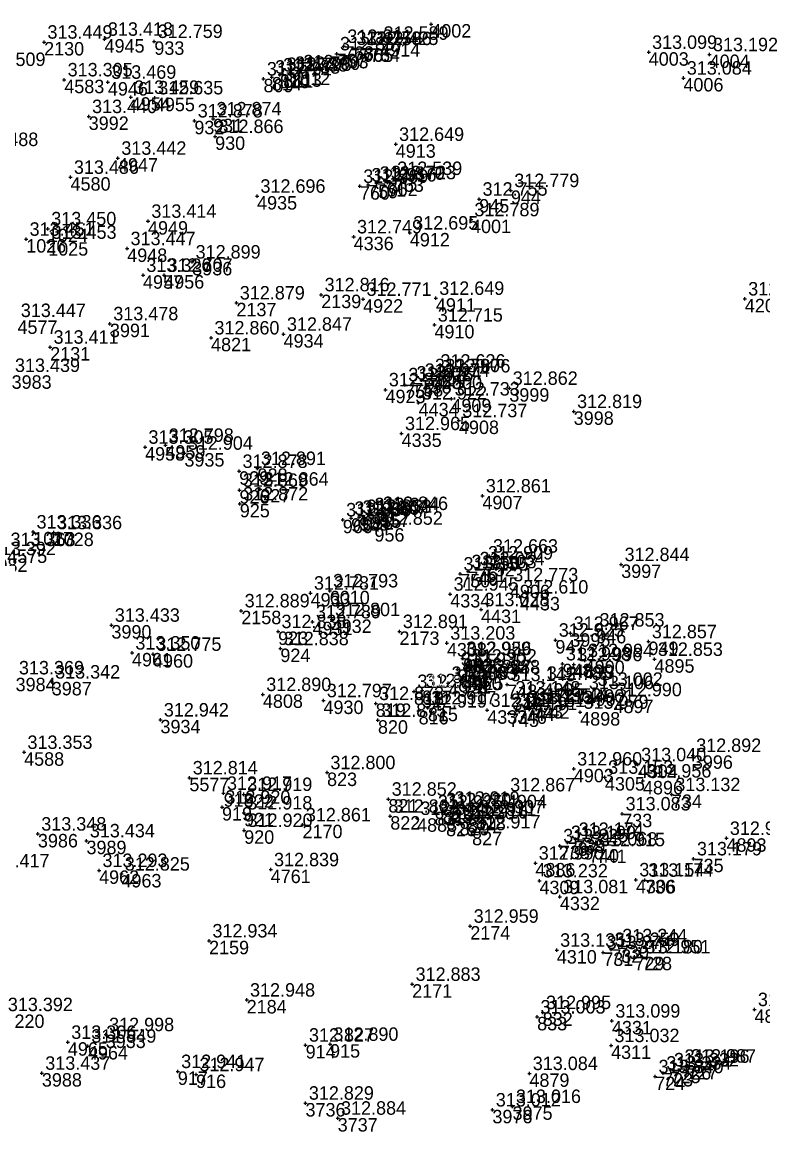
# Model space of a CAD drawing. Extents: x -829398 to -819400, y -1074439 to -1067977.
# Drawn here: x -820454.5 to -820388.4, y -1068519.3 to -1068420.5 of the extents above; entities that cross this region are included whole.
import ezdxf

# ---------------------------------------------------------------- set-up
doc = ezdxf.new("R2010")
doc.units = 0
for name, color, linetype in [('Vrstva 60', 7, 'Continuous'), ('Vrstva 61', 7, 'Continuous'), ('Čísla bodů_doměření_2012', 7, 'Continuous')]:
    doc.layers.add(name, color=color, linetype=linetype)

# ---------------------------------------------------------------- blocks, each defined once
blk = doc.blocks.new('BOD')
at = {"layer": 'Čísla bodů_doměření_2012'}
for p, q in [((-0.15, 0), (0.15, 0)), ((0, -0.15), (0, 0.15))]:
    blk.add_line(p, q, dxfattribs=at)

msp = doc.modelspace()

# ---------------------------------------------------------------- block references
at = {"layer": 'Vrstva 60'}
for p in [(-820417.977, -1068420.666), (-820452.525, -1068422.264), (-820447.128, -1068422.006), (-820442.689, -1068422.204), (-820422.531, -1068422.364), (-820426.418, -1068423.307), (-820425.766, -1068422.647), (-820424.955, -1068422.82), (-820424.039, -1068422.84), (-820423.442, -1068422.831), (-820398.571, -1068423.176), (-820393.136, -1068423.381), (-820432.943, -1068425.55), (-820432.207, -1068425.387), (-820431.492, -1068425.191), (-820431.179, -1068425.147), (-820430.425, -1068425.053), (-820429.678, -1068424.911), (-820395.475, -1068425.474), (-820450.724, -1068425.629), (-820446.831, -1068425.842), (-820444.794, -1068427.191), (-820442.638, -1068427.238), (-820448.545, -1068428.907), (-820439.116, -1068429.295), (-820437.444, -1068429.114), (-820437.262, -1068430.684), (-820421.147, -1068431.388), (-820445.933, -1068432.626), (-820450.164, -1068434.327), (-820421.315, -1068434.432), (-820424.342, -1068435.132), (-820423.613, -1068435.012), (-820422.875, -1068434.859), (-820421.87, -1068434.807), (-820433.52, -1068436.015), (-820413.7, -1068436.279), (-820410.868, -1068435.51), (-820443.253, -1068438.251), (-820414.427, -1068438.115), (-820452.185, -1068438.924), (-820419.886, -1068439.303), (-820454.118, -1068439.853), (-820452.159, -1068440.127), (-820424.9, -1068439.641), (-820445.108, -1068440.693), (-820439.303, -1068441.886), (-820443.698, -1068443.08), (-820441.806, -1068443.067), (-820427.793, -1068444.811), (-820424.057, -1068445.216), (-820417.563, -1068445.128), (-820389.992, -1068445.183), (-820435.364, -1068445.54), (-820446.649, -1068447.399), (-820417.693, -1068447.515), (-820437.626, -1068448.662), (-820431.153, -1068448.333), (-820451.981, -1068449.487), (-820417.945, -1068452.026), (-820417.457, -1068451.624), (-820417.015, -1068452.052), (-820420.325, -1068452.844), (-820419.59, -1068452.69), (-820418.859, -1068452.446), (-820411.01, -1068453.158), (-820422.062, -1068453.289), (-820416.183, -1068454.112), (-820419.103, -1068454.466), (-820415.504, -1068456.046), (-820405.266, -1068455.23), (-820420.62, -1068457.198), (-820443.513, -1068458.414), (-820441.703, -1068458.245), (-820440.003, -1068458.95), (-820435.117, -1068460.573), (-820433.476, -1068460.312), (-820435.09, -1068462.257), (-820433.236, -1068462.156), (-820413.411, -1068462.764), (-820435.064, -1068463.478), (-820425.873, -1068464.899), (-820425.134, -1068464.766), (-820424.402, -1068464.666), (-820424.06, -1068464.594), (-820423.333, -1068464.434), (-820422.582, -1068464.331), (-820453.498, -1068465.982), (-820451.666, -1068466.046), (-820423.049, -1068465.646), (-820413.206, -1068468.744), (-820412.766, -1068468.134), (-820401.026, -1068468.89), (-820415.401, -1068469.732), (-820414.683, -1068469.525), (-820413.961, -1068469.265), (-820410.963, -1068470.691), (-820428.743, -1068471.434), (-820427.036, -1068471.237), (-820416.278, -1068471.524), (-820410.065, -1068471.784), (-820413.534, -1068472.915), (-820434.928, -1068473.016), (-820426.862, -1068473.799), (-820446.516, -1068474.301), (-820431.644, -1068474.87), (-820428.569, -1068473.996), (-820420.814, -1068474.864), (-820403.26, -1068474.727), (-820416.577, -1068475.896), (-820406.899, -1068475.634), (-820405.566, -1068475.028), (-820398.593, -1068475.772), (-820444.68, -1068476.782), (-820442.805, -1068476.895), (-820431.442, -1068476.396), (-820415.178, -1068477.282), (-820415.126, -1068477.271), (-820406.257, -1068477.748), (-820405.242, -1068477.819), (-820404.287, -1068477.456), (-820398.058, -1068477.347), (-820415.629, -1068478.246), (-820415.114, -1068478.892), (-820414.664, -1068477.949), (-820451.842, -1068479.369), (-820416.468, -1068479.49), (-820415.334, -1068479.209), (-820414.369, -1068478.912), (-820411.196, -1068479.601), (-820407.96, -1068479.485), (-820432.999, -1068480.485), (-820419.517, -1068480.215), (-820418.795, -1068480.138), (-820410.762, -1068480.796), (-820404.208, -1068480.314), (-820403.426, -1068480.021), (-820427.597, -1068481.034), (-820422.933, -1068481.289), (-820418.275, -1068481.674), (-820409.629, -1068481.654), (-820408.901, -1068481.428), (-820408.306, -1068481.452), (-820401.716, -1068480.949), (-820442.142, -1068482.756), (-820422.735, -1068482.792), (-820419.102, -1068481.959), (-820412.98, -1068481.898), (-820411.041, -1068482.186), (-820410.347, -1068481.909), (-820404.687, -1068482.064), (-820454.31, -1068485.651), (-820399.544, -1068486.751), (-820394.634, -1068485.922), (-820427.276, -1068487.46), (-820405.255, -1068487.127), (-820439.562, -1068487.925), (-820402.48, -1068487.865), (-820399.084, -1068488.205), (-820436.505, -1068489.306), (-820434.695, -1068489.402), (-820411.23, -1068489.442), (-820396.496, -1068489.416), (-820436.649, -1068490.54), (-820421.807, -1068489.827), (-820416.192, -1068490.633), (-820434.691, -1068491.053), (-820421.632, -1068491.35), (-820419.242, -1068491.541), (-820417.686, -1068490.971), (-820416.943, -1068490.775), (-820414.723, -1068491.629), (-820414.006, -1068491.401), (-820400.933, -1068491.138), (-820434.668, -1068492.614), (-820429.467, -1068492.116), (-820416.656, -1068491.935), (-820415.454, -1068491.863), (-820453.075, -1068492.937), (-820448.746, -1068493.541), (-820414.334, -1068492.745), (-820405.81, -1068493.696), (-820405.117, -1068493.414), (-820391.631, -1068493.324), (-820406.503, -1068493.989), (-820403.902, -1068494.285), (-820403.219, -1068494.334), (-820408.687, -1068495.53), (-820394.566, -1068495.151), (-820447.618, -1068496.188), (-820445.624, -1068496.509), (-820432.306, -1068496.121), (-820408.324, -1068497.114), (-820399.712, -1068497.023), (-820398.908, -1068497.06), (-820406.498, -1068498.534), (-820414.492, -1068501.162), (-820437.806, -1068502.474), (-820406.775, -1068503.304), (-820402.625, -1068503.514), (-820401.916, -1068503.235), (-820401.231, -1068502.908), (-820399.844, -1068503.899), (-820399.17, -1068503.894), (-820419.675, -1068506.346), (-820434.448, -1068507.753), (-820408.529, -1068509.263), (-820408.031, -1068508.867), (-820389.128, -1068508.6), (-820401.851, -1068509.624), (-820447.026, -1068510.841), (-820450.402, -1068511.525), (-820448.612, -1068511.865), (-820429.187, -1068511.773), (-820427.007, -1068511.698), (-820401.929, -1068511.815), (-820452.722, -1068514.284), (-820440.594, -1068514.13), (-820438.964, -1068514.408), (-820409.219, -1068514.309), (-820397.296, -1068514.271), (-820396.614, -1068513.977), (-820395.674, -1068513.664), (-820395.094, -1068513.645), (-820397.993, -1068514.595), (-820429.199, -1068516.952), (-820410.719, -1068517.246), (-820426.327, -1068518.292), (-820412.52, -1068517.559)]:
    msp.add_blockref('BOD', p, dxfattribs=at)

# ---------------------------------------------------------------- texts
for s, p in [('4002', (-820417.977, -1068421.866)), ('2130', (-820452.525, -1068423.464)), ('4945', (-820447.128, -1068423.206)), ('933', (-820442.689, -1068423.404)), ('4914', (-820422.531, -1068423.564)), ('767', (-820426.418, -1068424.507)), ('768', (-820425.766, -1068423.847)), ('766', (-820424.955, -1068424.02)), ('765', (-820424.039, -1068424.04)), ('764', (-820423.442, -1068424.031)), ('4003', (-820398.571, -1068424.376)), ('4004', (-820393.136, -1068424.581)), ('814', (-820432.207, -1068426.587)), ('810', (-820431.492, -1068426.391)), ('811', (-820431.179, -1068426.347)), ('813', (-820430.425, -1068426.253)), ('812', (-820429.678, -1068426.111)), ('4583', (-820450.724, -1068426.829)), ('4946', (-820446.831, -1068427.042)), ('809', (-820432.943, -1068426.75)), ('4006', (-820395.475, -1068426.674)), ('4954', (-820444.794, -1068428.391)), ('4955', (-820442.638, -1068428.438)), ('3992', (-820448.545, -1068430.107)), ('932', (-820439.116, -1068430.495)), ('931', (-820437.444, -1068430.314)), ('930', (-820437.262, -1068431.884)), ('4913', (-820421.147, -1068432.588)), ('4947', (-820445.933, -1068433.826)), ('4580', (-820450.164, -1068435.527)), ('760', (-820424.342, -1068436.332)), ('759', (-820423.613, -1068436.212)), ('761', (-820422.875, -1068436.059)), ('762', (-820421.87, -1068436.007)), ('763', (-820421.315, -1068435.632)), ('4935', (-820433.52, -1068437.215)), ('945', (-820413.7, -1068437.479)), ('944', (-820410.868, -1068436.71)), ('4949', (-820443.253, -1068439.451)), ('4001', (-820414.427, -1068439.315)), ('1024', (-820452.185, -1068440.124)), ('1026', (-820454.118, -1068441.053)), ('1025', (-820452.159, -1068441.327)), ('4336', (-820424.9, -1068440.841)), ('4912', (-820419.886, -1068440.503)), ('4948', (-820445.108, -1068441.893)), ('3936', (-820439.303, -1068443.086)), ('4957', (-820443.698, -1068444.28)), ('4956', (-820441.806, -1068444.267)), ('2139', (-820427.793, -1068446.011)), ('4911', (-820417.563, -1068446.328)), ('2137', (-820435.364, -1068446.74)), ('4922', (-820424.057, -1068446.416)), ('4206', (-820389.992, -1068446.383)), ('4577', (-820454.903, -1068448.306)), ('3991', (-820446.649, -1068448.599)), ('4910', (-820417.693, -1068448.715)), ('4821', (-820437.626, -1068449.862)), ('4934', (-820431.153, -1068449.533)), ('2131', (-820451.981, -1068450.687)), ('3983', (-820455.422, -1068453.208)), ('755', (-820417.945, -1068453.226)), ('754', (-820417.457, -1068452.824)), ('4000', (-820417.015, -1068453.252)), ('757', (-820420.325, -1068454.044)), ('758', (-820419.59, -1068453.89)), ('756', (-820418.859, -1068453.646)), ('4923', (-820422.062, -1068454.489)), ('3999', (-820411.01, -1068454.358)), ('4434', (-820419.103, -1068455.666)), ('4909', (-820416.183, -1068455.312)), ('3998', (-820405.266, -1068456.43)), ('4908', (-820415.504, -1068457.246)), ('4335', (-820420.62, -1068458.398)), ('4958', (-820443.513, -1068459.614)), ('4959', (-820441.703, -1068459.445)), ('3935', (-820440.003, -1068460.15)), ('929', (-820435.117, -1068461.773)), ('928', (-820433.476, -1068461.512)), ('926', (-820435.09, -1068463.457)), ('927', (-820433.236, -1068463.356)), ('4907', (-820413.411, -1068463.964)), ('925', (-820435.064, -1068464.678)), ('960', (-820425.873, -1068466.099)), ('954', (-820425.134, -1068465.966)), ('959', (-820424.402, -1068465.866)), ('958', (-820424.06, -1068465.794)), ('955', (-820423.333, -1068465.634)), ('957', (-820422.582, -1068465.531)), ('956', (-820423.049, -1068466.846)), ('1027', (-820453.498, -1068467.182)), ('1028', (-820451.666, -1068467.246)), ('4575', (-820455.819, -1068468.746)), ('3982', (-820457.579, -1068469.555)), ('752', (-820413.206, -1068469.944)), ('753', (-820412.766, -1068469.334)), ('750', (-820415.401, -1068470.932)), ('749', (-820414.683, -1068470.725)), ('751', (-820413.961, -1068470.465)), ('3997', (-820401.026, -1068470.09)), ('4906', (-820410.963, -1068471.891)), ('4933', (-820428.743, -1068472.634)), ('6010', (-820427.036, -1068472.437)), ('4334', (-820416.278, -1068472.724)), ('4433', (-820410.065, -1068472.984)), ('2158', (-820434.928, -1068474.216)), ('4932', (-820426.862, -1068474.999)), ('4431', (-820413.534, -1068474.115)), ('3990', (-820446.516, -1068475.501)), ('4931', (-820428.569, -1068475.196)), ('946', (-820403.26, -1068475.927)), ('923', (-820431.644, -1068476.07)), ('2173', (-820420.814, -1068476.064)), ('947', (-820406.899, -1068476.834)), ('3995', (-820405.566, -1068476.228)), ('949', (-820398.593, -1068476.972)), ('4961', (-820444.68, -1068477.982)), ('924', (-820431.442, -1068477.596)), ('4308', (-820416.577, -1068477.096)), ('4960', (-820442.805, -1068478.095)), ('4926', (-820415.178, -1068478.482)), ('953', (-820415.126, -1068478.471)), ('948', (-820406.257, -1068478.948)), ('4900', (-820404.287, -1068478.656)), ('4895', (-820398.058, -1068478.547)), ('952', (-820415.629, -1068479.446)), ('2186', (-820414.664, -1068479.149)), ('4899', (-820405.242, -1068479.019)), ('3984', (-820455.068, -1068480.199)), ('3987', (-820451.842, -1068480.569)), ('4924', (-820416.468, -1068480.69)), ('951', (-820415.334, -1068480.409)), ('4925', (-820415.114, -1068480.092)), ('950', (-820414.369, -1068480.112)), ('748', (-820411.196, -1068480.801)), ('4905', (-820407.96, -1068480.685)), ('4808', (-820432.999, -1068481.685)), ('818', (-820419.517, -1068481.415)), ('817', (-820418.795, -1068481.338)), ('4902', (-820404.208, -1068481.514)), ('4901', (-820403.426, -1068481.221)), ('4930', (-820427.597, -1068482.234)), ('819', (-820422.933, -1068482.489)), ('815', (-820418.275, -1068482.874)), ('747', (-820410.762, -1068481.996)), ('744', (-820409.629, -1068482.854)), ('743', (-820408.901, -1068482.628)), ('742', (-820408.306, -1068482.652)), ('4897', (-820401.716, -1068482.149)), ('816', (-820419.102, -1068483.159)), ('4333', (-820412.98, -1068483.098)), ('745', (-820411.041, -1068483.386)), ('746', (-820410.347, -1068483.109)), ('4898', (-820404.687, -1068483.264)), ('3934', (-820442.142, -1068483.956)), ('820', (-820422.735, -1068483.992)), ('4588', (-820454.31, -1068486.851)), ('3996', (-820394.634, -1068487.122)), ('823', (-820427.276, -1068488.66)), ('4903', (-820405.255, -1068488.327)), ('4304', (-820399.544, -1068487.951)), ('5577', (-820439.562, -1068489.125)), ('4305', (-820402.48, -1068489.065)), ('4896', (-820399.084, -1068489.405)), ('918', (-820436.505, -1068490.506)), ('922', (-820434.695, -1068490.602)), ('4904', (-820411.23, -1068490.642)), ('734', (-820396.496, -1068490.616)), ('919', (-820436.649, -1068491.74)), ('821', (-820421.807, -1068491.027)), ('921', (-820434.691, -1068492.253)), ('822', (-820421.632, -1068492.55)), ('4883', (-820419.242, -1068492.741)), ('831', (-820417.686, -1068492.171)), ('825', (-820416.943, -1068491.975)), ('830', (-820416.192, -1068491.833)), ('828', (-820414.006, -1068492.601)), ('733', (-820400.933, -1068492.338)), ('2170', (-820429.467, -1068493.316)), ('826', (-820416.656, -1068493.135)), ('829', (-820415.454, -1068493.063)), ('824', (-820414.723, -1068492.829)), ('3986', (-820453.075, -1068494.137)), ('3989', (-820448.746, -1068494.741)), ('920', (-820434.668, -1068493.814)), ('827', (-820414.334, -1068493.945)), ('739', (-820405.117, -1068494.614)), ('4893', (-820391.631, -1068494.524)), ('738', (-820406.503, -1068495.189)), ('737', (-820405.81, -1068494.896)), ('740', (-820403.902, -1068495.485)), ('741', (-820403.219, -1068495.534)), ('4886', (-820408.687, -1068496.73)), ('735', (-820394.566, -1068496.351)), ('4962', (-820447.618, -1068497.388)), ('4963', (-820445.624, -1068497.709)), ('4761', (-820432.306, -1068497.321)), ('4309', (-820408.324, -1068498.314)), ('4306', (-820399.712, -1068498.223)), ('736', (-820398.908, -1068498.26)), ('4332', (-820406.498, -1068499.734)), ('2174', (-820414.492, -1068502.362)), ('2159', (-820437.806, -1068503.674)), ('4310', (-820406.775, -1068504.504)), ('732', (-820401.916, -1068504.435)), ('730', (-820401.231, -1068504.108)), ('731', (-820402.625, -1068504.714)), ('729', (-820399.844, -1068505.099)), ('728', (-820399.17, -1068505.094)), ('2171', (-820419.675, -1068507.546)), ('2184', (-820434.448, -1068508.953)), ('4220', (-820456.061, -1068510.25)), ('833', (-820408.529, -1068510.463)), ('832', (-820408.031, -1068510.067)), ('4891', (-820389.128, -1068509.8)), ('4331', (-820401.851, -1068510.824)), ('3933', (-820447.026, -1068512.041)), ('4965', (-820450.402, -1068512.725)), ('4964', (-820448.612, -1068513.065)), ('914', (-820429.187, -1068512.973)), ('915', (-820427.007, -1068512.898)), ('4311', (-820401.929, -1068513.015)), ('3988', (-820452.722, -1068515.484)), ('917', (-820440.594, -1068515.33)), ('4879', (-820409.219, -1068515.509)), ('723', (-820397.296, -1068515.471)), ('725', (-820396.614, -1068515.177)), ('726', (-820395.674, -1068514.864)), ('727', (-820395.094, -1068514.845)), ('916', (-820438.964, -1068515.608)), ('724', (-820397.993, -1068515.795)), ('3736', (-820429.199, -1068518.152)), ('3975', (-820410.719, -1068518.446)), ('3976', (-820412.52, -1068518.759)), ('3737', (-820426.327, -1068519.492))]:
    msp.add_text(s, height=1.2, dxfattribs=at).set_placement(p)
at = {"layer": 'Vrstva 61'}
for s, p in [('313.449', (-820452.225, -1068421.964)), ('313.418', (-820446.828, -1068421.706)), ('312.759', (-820442.389, -1068421.904)), ('312.811', (-820425.466, -1068422.347)), ('312.778', (-820424.655, -1068422.52)), ('312.596', (-820423.739, -1068422.54)), ('312.425', (-820423.142, -1068422.531)), ('312.589', (-820422.231, -1068422.064)), ('312.857', (-820426.118, -1068423.007)), ('313.099', (-820398.271, -1068422.876)), ('313.192', (-820392.836, -1068423.081)), ('313.509', (-820458.204, -1068424.403)), ('312.793', (-820429.378, -1068424.611)), ('313.305', (-820450.424, -1068425.329)), ('313.469', (-820446.531, -1068425.542)), ('312.791', (-820432.643, -1068425.25)), ('312.788', (-820431.907, -1068425.087)), ('312.788', (-820431.192, -1068424.891)), ('312.795', (-820430.879, -1068424.847)), ('312.790', (-820430.125, -1068424.753)), ('313.084', (-820395.175, -1068425.174)), ('313.459', (-820444.494, -1068426.891)), ('312.635', (-820442.338, -1068426.938)), ('313.440', (-820448.245, -1068428.607)), ('312.878', (-820438.816, -1068428.995)), ('312.874', (-820437.144, -1068428.814)), ('312.866', (-820436.962, -1068430.384)), ('313.488', (-820458.842, -1068431.547)), ('312.649', (-820420.847, -1068431.088)), ('313.442', (-820445.633, -1068432.326)), ('313.486', (-820449.864, -1068434.027)), ('312.723', (-820421.57, -1068434.507)), ('312.539', (-820421.015, -1068434.132)), ('312.969', (-820424.042, -1068434.832)), ('312.916', (-820423.313, -1068434.712)), ('312.870', (-820422.575, -1068434.559)), ('312.779', (-820410.568, -1068435.21)), ('312.696', (-820433.22, -1068435.715)), ('312.755', (-820413.4, -1068435.979)), ('313.414', (-820442.953, -1068437.951)), ('312.789', (-820414.127, -1068437.815)), ('313.450', (-820451.885, -1068438.624)), ('312.749', (-820424.6, -1068439.341)), ('312.695', (-820419.586, -1068439.003)), ('313.451', (-820453.818, -1068439.553)), ('313.453', (-820451.859, -1068439.827)), ('313.447', (-820444.808, -1068440.393)), ('312.899', (-820439.003, -1068441.586)), ('313.326', (-820443.398, -1068442.78)), ('312.707', (-820441.506, -1068442.767)), ('312.879', (-820435.064, -1068445.24)), ('312.816', (-820427.493, -1068444.511)), ('312.771', (-820423.757, -1068444.916)), ('312.649', (-820417.263, -1068444.828)), ('312.757', (-820389.692, -1068444.883)), ('313.447', (-820454.603, -1068446.806)), ('313.478', (-820446.349, -1068447.099)), ('312.715', (-820417.393, -1068447.215)), ('312.847', (-820430.853, -1068448.033)), ('313.411', (-820451.681, -1068449.187)), ('312.860', (-820437.326, -1068448.362)), ('313.439', (-820455.122, -1068451.708)), ('312.974', (-820418.559, -1068452.146)), ('312.790', (-820417.645, -1068451.726)), ('312.626', (-820417.157, -1068451.324)), ('312.676', (-820416.715, -1068451.752)), ('312.812', (-820421.762, -1068452.989)), ('313.075', (-820420.025, -1068452.544)), ('313.024', (-820419.29, -1068452.39)), ('312.862', (-820410.71, -1068452.858)), ('312.922', (-820418.803, -1068454.166)), ('312.733', (-820415.883, -1068453.812)), ('312.819', (-820404.966, -1068454.93)), ('312.737', (-820415.204, -1068455.746)), ('312.965', (-820420.32, -1068456.898)), ('313.305', (-820443.213, -1068458.114)), ('312.798', (-820441.403, -1068457.945)), ('312.904', (-820439.703, -1068458.65)), ('312.891', (-820433.176, -1068460.012)), ('312.878', (-820434.817, -1068460.273)), ('312.869', (-820434.79, -1068461.957)), ('312.864', (-820432.936, -1068461.856)), ('312.861', (-820413.111, -1068462.464)), ('312.872', (-820434.764, -1068463.178)), ('312.844', (-820423.033, -1068464.134)), ('312.846', (-820422.282, -1068464.031)), ('312.856', (-820425.573, -1068464.599)), ('312.850', (-820424.834, -1068464.466)), ('312.857', (-820424.102, -1068464.366)), ('312.853', (-820423.76, -1068464.294)), ('313.336', (-820453.198, -1068465.682)), ('313.336', (-820451.366, -1068465.746)), ('312.852', (-820422.749, -1068465.346)), ('313.392', (-820457.279, -1068468.055)), ('313.363', (-820455.519, -1068467.246)), ('312.663', (-820412.466, -1068467.834)), ('313.054', (-820413.661, -1068468.965)), ('312.909', (-820412.906, -1068468.444)), ('312.844', (-820400.726, -1068468.59)), ('313.155', (-820415.101, -1068469.432)), ('313.103', (-820414.383, -1068469.225)), ('312.793', (-820426.736, -1068470.937)), ('312.773', (-820410.663, -1068470.391)), ('312.781', (-820428.443, -1068471.134)), ('312.945', (-820415.978, -1068471.224)), ('312.610', (-820409.765, -1068471.484)), ('312.889', (-820434.628, -1068472.716)), ('313.028', (-820413.234, -1068472.615)), ('313.433', (-820446.216, -1068474.001)), ('312.789', (-820428.269, -1068473.696)), ('312.801', (-820426.562, -1068473.499)), ('312.838', (-820431.344, -1068474.57)), ('312.891', (-820420.514, -1068474.564)), ('312.967', (-820405.266, -1068474.728)), ('312.853', (-820402.96, -1068474.427)), ('313.203', (-820416.277, -1068475.596)), ('312.925', (-820406.599, -1068475.334)), ('312.857', (-820398.293, -1068475.472)), ('313.350', (-820444.38, -1068476.482)), ('312.775', (-820442.505, -1068476.595)), ('312.838', (-820431.142, -1068476.096)), ('312.929', (-820414.878, -1068476.982)), ('312.956', (-820414.826, -1068476.971)), ('312.930', (-820415.329, -1068477.946)), ('312.952', (-820414.364, -1068477.649)), ('312.998', (-820405.957, -1068477.448)), ('312.996', (-820404.942, -1068477.519)), ('312.994', (-820403.987, -1068477.156)), ('312.853', (-820397.758, -1068477.047)), ('313.369', (-820454.768, -1068478.699)), ('312.944', (-820415.034, -1068478.909)), ('313.237', (-820414.814, -1068478.592)), ('312.988', (-820414.069, -1068478.612)), ('313.342', (-820451.542, -1068479.069)), ('312.914', (-820419.217, -1068479.915)), ('312.913', (-820418.495, -1068479.838)), ('312.883', (-820416.168, -1068479.19)), ('313.145', (-820410.896, -1068479.301)), ('312.785', (-820407.66, -1068479.185)), ('313.002', (-820403.126, -1068479.721)), ('312.890', (-820432.699, -1068480.185)), ('312.797', (-820427.297, -1068480.734)), ('313.148', (-820410.462, -1068480.496)), ('313.106', (-820403.908, -1068480.014)), ('312.990', (-820401.416, -1068480.649)), ('312.873', (-820422.633, -1068480.989)), ('312.919', (-820418.802, -1068481.659)), ('312.917', (-820417.975, -1068481.374)), ('312.934', (-820412.68, -1068481.598)), ('313.191', (-820410.741, -1068481.886)), ('313.151', (-820410.047, -1068481.609)), ('313.113', (-820409.329, -1068481.354)), ('312.952', (-820408.601, -1068481.128)), ('312.744', (-820408.006, -1068481.152)), ('313.079', (-820404.387, -1068481.764)), ('312.942', (-820441.842, -1068482.456)), ('312.875', (-820422.435, -1068482.492)), ('313.353', (-820454.01, -1068485.351)), ('312.892', (-820394.334, -1068485.622)), ('312.960', (-820404.955, -1068486.827)), ('313.040', (-820399.244, -1068486.451)), ('312.814', (-820439.262, -1068487.625)), ('312.800', (-820426.976, -1068487.16)), ('313.153', (-820402.18, -1068487.565)), ('312.956', (-820398.784, -1068487.905)), ('312.917', (-820436.205, -1068489.006)), ('312.919', (-820434.395, -1068489.102)), ('312.852', (-820421.507, -1068489.527)), ('312.867', (-820410.93, -1068489.142)), ('313.132', (-820396.196, -1068489.116)), ('312.920', (-820436.349, -1068490.24)), ('312.918', (-820434.391, -1068490.753)), ('312.925', (-820417.386, -1068490.671)), ('312.920', (-820416.643, -1068490.475)), ('312.919', (-820415.892, -1068490.333)), ('312.862', (-820421.332, -1068491.05)), ('312.844', (-820418.942, -1068491.241)), ('312.926', (-820416.356, -1068491.635)), ('312.916', (-820415.154, -1068491.563)), ('312.911', (-820414.423, -1068491.329)), ('312.907', (-820413.706, -1068491.101)), ('313.083', (-820400.633, -1068490.838)), ('313.348', (-820452.775, -1068492.637)), ('312.920', (-820434.368, -1068492.314)), ('312.861', (-820429.167, -1068491.816)), ('312.917', (-820414.034, -1068492.445)), ('313.434', (-820448.446, -1068493.241)), ('313.225', (-820406.203, -1068493.689)), ('313.199', (-820405.51, -1068493.396)), ('313.174', (-820404.817, -1068493.114)), ('312.903', (-820391.331, -1068493.024)), ('313.068', (-820403.602, -1068493.985)), ('312.915', (-820402.919, -1068494.034)), ('312.990', (-820408.387, -1068495.23)), ('313.179', (-820394.266, -1068494.851)), ('313.417', (-820457.842, -1068495.914)), ('313.293', (-820447.318, -1068495.888)), ('312.825', (-820445.324, -1068496.209)), ('312.839', (-820432.006, -1068495.821)), ('313.154', (-820399.412, -1068496.723)), ('313.232', (-820408.024, -1068496.814)), ('313.174', (-820398.608, -1068496.76)), ('313.081', (-820406.198, -1068498.234)), ('312.959', (-820414.192, -1068500.862)), ('312.934', (-820437.506, -1068502.174)), ('313.244', (-820400.931, -1068502.608)), ('313.135', (-820406.475, -1068503.004)), ('313.274', (-820402.325, -1068503.214)), ('313.259', (-820401.616, -1068502.935)), ('313.180', (-820399.544, -1068503.599)), ('312.951', (-820398.87, -1068503.594)), ('312.883', (-820419.375, -1068506.046)), ('312.948', (-820434.148, -1068507.453)), ('312.995', (-820407.731, -1068508.567)), ('312.876', (-820388.828, -1068508.3)), ('313.392', (-820455.761, -1068508.75)), ('313.003', (-820408.229, -1068508.963)), ('313.099', (-820401.551, -1068509.324)), ('312.998', (-820446.726, -1068510.541)), ('313.306', (-820450.102, -1068511.225)), ('312.849', (-820448.312, -1068511.565)), ('312.827', (-820428.887, -1068511.473)), ('312.890', (-820426.707, -1068511.398)), ('313.032', (-820401.629, -1068511.515)), ('313.196', (-820395.374, -1068513.364)), ('312.987', (-820394.794, -1068513.345)), ('313.437', (-820452.422, -1068513.984)), ('312.941', (-820440.294, -1068513.83)), ('312.947', (-820438.664, -1068514.108)), ('313.084', (-820408.919, -1068514.009)), ('313.340', (-820397.693, -1068514.295)), ('313.334', (-820396.996, -1068513.971)), ('313.332', (-820396.314, -1068513.677)), ('312.829', (-820428.899, -1068516.652)), ('313.012', (-820412.22, -1068517.259)), ('313.016', (-820410.419, -1068516.946)), ('312.884', (-820426.027, -1068517.992))]:
    msp.add_text(s, height=1.2, dxfattribs=at).set_placement(p)

doc.saveas('drawing.dxf')
